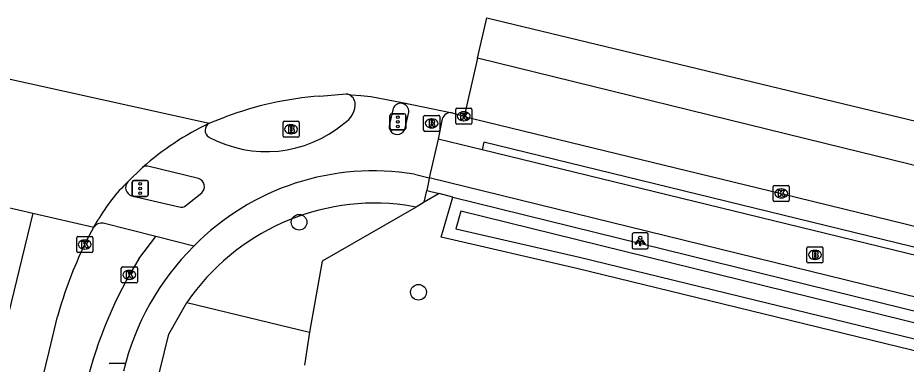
# Model space of a CAD drawing. Extents: x 162812 to 163818, y 381639 to 382470.
# Drawn here: x 163543.8 to 163599.1, y 382320.6 to 382342.2 of the extents above; entities that cross this region are included whole.
import ezdxf

# ---------------------------------------------------------------- set-up
doc = ezdxf.new("R2010")
doc.units = 0
for name, color, linetype in [('IMGEO_Berm_groen', 7, 'Continuous'), ('IMGEO_Boom', 7, 'Continuous'), ('IMGEO_Brandkraan', 7, 'Continuous'), ('IMGEO_Fietspad_gesloten', 7, 'Continuous'), ('IMGEO_Fietspad_open', 7, 'Continuous'), ('IMGEO_Gemengd_bos', 7, 'Continuous'), ('IMGEO_Greppel_droge_sloot', 7, 'Continuous'), ('IMGEO_Groenvoorziening', 7, 'Continuous'), ('IMGEO_Kolk', 7, 'Continuous'), ('IMGEO_Lichtpunt', 7, 'Continuous'), ('IMGEO_Muur', 7, 'Continuous'), ('IMGEO_Rijbaan_lokaal_gesloten', 7, 'Continuous'), ('IMGEO_Rijbaan_regionaal_gesloten', 7, 'Continuous'), ('IMGEO_Rioolput', 7, 'Continuous'), ('IMGEO_Verkeersregelinstallatiepaal', 7, 'Continuous'), ('IMGEO_Voetpad_open', 7, 'Continuous')]:
    doc.layers.add(name, color=color, linetype=linetype)

msp = doc.modelspace()

# ---------------------------------------------------------------- linework, layer by layer
at = {"layer": 'IMGEO_Berm_groen'}
for points in [[(163569.232, 382331.465), (163570.006, 382331.261)], [(163570.848, 382331.04), (163570.006, 382331.261)], [(163570.848, 382331.04), (163628.135, 382316.897), (163790.356, 382277.615), (163795.117, 382276.462), (163814.335, 382271.696)]]:
    msp.add_lwpolyline(points, dxfattribs=at)
at = {"layer": 'IMGEO_Boom'}
for centre in [(163561.282, 382329.478), (163568.711, 382325.118)]:
    msp.add_circle(centre, 0.489, dxfattribs=at)
at = {"layer": 'IMGEO_Brandkraan'}
for p, q in [((163560.283, 382334.845), (163560.283, 382335.697)), ((163560.358, 382335.771), (163561.21, 382335.771)), ((163560.771, 382335.551), (163560.796, 382335.551)), ((163561.284, 382335.697), (163561.284, 382334.845)), ((163560.794, 382334.991), (163560.769, 382334.991)), ((163561.21, 382334.771), (163560.358, 382334.771)), ((163592.872, 382327.021), (163592.872, 382327.873)), ((163592.947, 382327.947), (163593.799, 382327.947)), ((163593.36, 382327.727), (163593.385, 382327.727)), ((163593.873, 382327.873), (163593.873, 382327.021)), ((163593.383, 382327.167), (163593.358, 382327.167)), ((163593.799, 382326.947), (163592.947, 382326.947))]:
    msp.add_line(p, q, dxfattribs=at)
for points in [[(163560.283, 382334.845), (163560.283, 382335.697)], [(163560.358, 382335.771), (163561.21, 382335.771)], [(163560.631, 382335.471), (163560.631, 382335.071), (163560.844, 382335.071)], [(163560.862, 382335.471), (163560.631, 382335.471)], [(163560.81, 382335.39), (163560.756, 382335.39), (163560.756, 382335.314)], [(163561.284, 382335.697), (163561.284, 382334.845)], [(163560.756, 382335.314), (163560.809, 382335.314)], [(163560.818, 382335.238), (163560.756, 382335.238), (163560.756, 382335.157)], [(163560.756, 382335.157), (163560.818, 382335.157)], [(163561.21, 382334.771), (163560.358, 382334.771)], [(163592.872, 382327.021), (163592.872, 382327.873)], [(163592.947, 382327.947), (163593.799, 382327.947)], [(163593.22, 382327.647), (163593.22, 382327.247), (163593.433, 382327.247)], [(163593.451, 382327.647), (163593.22, 382327.647)], [(163593.873, 382327.873), (163593.873, 382327.021)], [(163593.399, 382327.566), (163593.345, 382327.566), (163593.345, 382327.49)], [(163593.345, 382327.49), (163593.398, 382327.49)], [(163593.407, 382327.414), (163593.345, 382327.414), (163593.345, 382327.333)], [(163593.345, 382327.333), (163593.407, 382327.333)], [(163593.799, 382326.947), (163592.947, 382326.947)]]:
    msp.add_lwpolyline(points, dxfattribs=at)
for centre, radius, start, end in [((163560.36, 382335.695), 0.0765, 91.552, 178.448), ((163560.36, 382335.695), 0.0765, 91.552, 178.448), ((163560.811, 382335.352), 0.0379, 267.8285, 90.9355), ((163560.866, 382335.326), 0.145, 59.4692, 91.5367), ((163560.891, 382335.373), 0.0922, 285.5137, 58.1501), ((163561.208, 382335.695), 0.0765, 1.552, 88.448), ((163561.208, 382335.695), 0.0765, 1.552, 88.448), ((163560.36, 382334.847), 0.0765, 181.552, 268.448), ((163560.36, 382334.847), 0.0765, 181.552, 268.448), ((163560.819, 382335.197), 0.0404, 269.8759, 90.5077), ((163560.85, 382335.322), 0.251, 268.6676, 293.5347), ((163560.896, 382335.181), 0.105, 301.3115, 78.989), ((163561.208, 382334.847), 0.0765, 271.552, 358.448), ((163561.208, 382334.847), 0.0765, 271.552, 358.448), ((163592.949, 382327.871), 0.0765, 91.552, 178.448), ((163592.949, 382327.871), 0.0765, 91.552, 178.448), ((163593.455, 382327.502), 0.145, 59.4692, 91.5367), ((163593.48, 382327.549), 0.0922, 285.5137, 58.1501), ((163593.797, 382327.871), 0.0765, 1.552, 88.448), ((163593.797, 382327.871), 0.0765, 1.552, 88.448), ((163593.4, 382327.528), 0.0379, 267.8285, 90.9355), ((163593.408, 382327.373), 0.0404, 269.8759, 90.5077), ((163593.439, 382327.498), 0.251, 268.6676, 293.5347), ((163593.485, 382327.357), 0.105, 301.3115, 78.989), ((163592.949, 382327.023), 0.0765, 181.552, 268.448), ((163592.949, 382327.023), 0.0765, 181.552, 268.448), ((163593.797, 382327.023), 0.0765, 271.552, 358.448), ((163593.797, 382327.023), 0.0765, 271.552, 358.448)]:
    msp.add_arc(centre, radius, start, end, dxfattribs=at)
for centre, major_axis, ratio, start_param, end_param in [((163560.77, 382335.271), (-0.387, 0.002), 0.722429, 4.712389, 7.853982), ((163560.795, 382335.271), (-0.39, 0.002), 0.717154, 1.570796, 4.712389), ((163593.359, 382327.447), (-0.387, 0.002), 0.722429, 4.712389, 7.853982), ((163593.384, 382327.447), (-0.39, 0.002), 0.717154, 1.570796, 4.712389)]:
    msp.add_ellipse(centre, major_axis=major_axis, ratio=ratio, start_param=start_param, end_param=end_param, dxfattribs=at)
at = {"layer": 'IMGEO_Fietspad_gesloten'}
for points in [[(163569.932, 382334.645), (163569.364, 382332.248)], [(163572.662, 382333.997), (163569.932, 382334.645)], [(163720.319, 382295.243), (163651.831, 382311.978), (163569.364, 382332.248)], [(163551.313, 382327.2), (163552.378, 382328.592)], [(163554.732, 382327.986), (163552.378, 382328.592)]]:
    msp.add_lwpolyline(points, dxfattribs=at)
for centre, radius, start, end in [((163566.143, 382316.46), 16.219, 134.7121, 166.6967), ((163574.415, 382312.965), 27.135, 148.3601, 166.235)]:
    msp.add_arc(centre, radius, start, end, dxfattribs=at)
at = {"layer": 'IMGEO_Fietspad_open'}
for points in [[(163567.13, 382336.564), (163566.902, 382335.595)], [(163567.876, 382335.344), (163568.112, 382336.33)], [(163570.189, 382335.917), (163569.932, 382334.645)], [(163555.032, 382332.199), (163551.957, 382332.95)], [(163568.457, 382332.464), (163569.364, 382332.248)], [(163550.863, 382331.126), (163553.817, 382330.428)], [(163554.246, 382330.515), (163555.232, 382331.317)], [(163552.378, 382328.592), (163549.089, 382329.417)]]:
    msp.add_lwpolyline(points, dxfattribs=at)
for centre, radius, start, end in [((163564.071, 382336.773), 0.722, 14.2748, 78.0634), ((163563.367, 382336.854), 1.406, 299.7121, 3.9717), ((163567.605, 382336.374), 0.512, 80.5759, 158.2271), ((163567.588, 382336.364), 0.525, 356.3396, 78.8883), ((163570.71, 382335.762), 0.543, 80.527, 163.45), ((163555.922, 382335.209), 0.491, 117.9273, 240.2074), ((163559.249, 382341.351), 7.476, 241.4671, 310.0947), ((163567.384, 382335.449), 0.503, 163.1816, 347.917), ((163551.799, 382332.574), 0.407, 67.189, 128.5646), ((163565.893, 382317.05), 15.626, 80.5561, 135.5834), ((163554.853, 382331.695), 0.535, 315.0692, 70.4831), ((163551.022, 382331.635), 0.533, 138.387, 252.6955), ((163553.942, 382330.911), 0.499, 255.429, 307.4989), ((163548.98, 382328.891), 0.537, 78.2539, 149.1102)]:
    msp.add_arc(centre, radius, start, end, dxfattribs=at)
at = {"layer": 'IMGEO_Gemengd_bos'}
for points in [[(163570.006, 382331.261), (163569.064, 382330.718)], [(163813.631, 382268.917), (163789.601, 382274.834), (163669.317, 382304.454), (163578.559, 382326.591), (163570.126, 382328.542), (163570.848, 382331.04)], [(163568.558, 382330.427), (163562.716, 382327.06), (163561.925, 382322.622)], [(163561.925, 382322.622), (163561.621, 382320.566)]]:
    msp.add_lwpolyline(points, dxfattribs=at)
at = {"layer": 'IMGEO_Greppel_droge_sloot'}
msp.add_lwpolyline([(163627.963, 382316.193), (163571.351, 382330.17), (163571.034, 382329.075), (163578.726, 382327.296), (163669.489, 382305.158), (163789.774, 382275.537), (163813.809, 382269.619)], dxfattribs=at)
at = {"layer": 'IMGEO_Groenvoorziening'}
msp.add_lwpolyline([(163554.299, 382324.479), (163561.925, 382322.622)], dxfattribs=at)
at = {"layer": 'IMGEO_Kolk'}
for p, q in [((163571.025, 382335.651), (163571.025, 382336.503)), ((163571.1, 382336.577), (163571.952, 382336.577)), ((163572.026, 382336.503), (163572.026, 382335.651)), ((163571.513, 382336.357), (163571.538, 382336.357)), ((163571.952, 382335.577), (163571.1, 382335.577)), ((163571.536, 382335.797), (163571.511, 382335.797)), ((163590.777, 382330.848), (163590.777, 382331.7)), ((163590.852, 382331.774), (163591.704, 382331.774)), ((163591.265, 382331.554), (163591.29, 382331.554)), ((163591.778, 382331.7), (163591.778, 382330.848)), ((163591.288, 382330.994), (163591.263, 382330.994)), ((163591.704, 382330.774), (163590.852, 382330.774)), ((163547.446, 382327.663), (163547.446, 382328.515)), ((163547.521, 382328.589), (163548.373, 382328.589)), ((163547.934, 382328.369), (163547.959, 382328.369)), ((163548.447, 382328.515), (163548.447, 382327.663)), ((163547.957, 382327.809), (163547.932, 382327.809)), ((163548.373, 382327.589), (163547.521, 382327.589)), ((163550.223, 382325.774), (163550.223, 382326.626)), ((163550.298, 382326.7), (163551.15, 382326.7)), ((163551.224, 382326.626), (163551.224, 382325.774)), ((163550.711, 382326.48), (163550.736, 382326.48)), ((163551.15, 382325.7), (163550.298, 382325.7)), ((163550.734, 382325.92), (163550.709, 382325.92))]:
    msp.add_line(p, q, dxfattribs=at)
for points in [[(163571.025, 382335.651), (163571.025, 382336.503)], [(163571.1, 382336.577), (163571.952, 382336.577)], [(163572.026, 382336.503), (163572.026, 382335.651)], [(163571.346, 382336.277), (163571.469, 382336.277), (163571.469, 382336.126), (163571.599, 382336.277), (163571.763, 382336.277), (163571.617, 382336.126), (163571.77, 382335.877), (163571.618, 382335.877), (163571.533, 382336.041), (163571.469, 382335.974), (163571.469, 382335.877), (163571.346, 382335.877), (163571.346, 382336.277)], [(163571.952, 382335.577), (163571.1, 382335.577)], [(163590.777, 382330.848), (163590.777, 382331.7)], [(163590.852, 382331.774), (163591.704, 382331.774)], [(163591.098, 382331.474), (163591.221, 382331.474), (163591.221, 382331.323), (163591.351, 382331.474), (163591.515, 382331.474), (163591.369, 382331.323), (163591.522, 382331.074), (163591.37, 382331.074), (163591.285, 382331.238), (163591.221, 382331.171), (163591.221, 382331.074), (163591.098, 382331.074), (163591.098, 382331.474)], [(163591.778, 382331.7), (163591.778, 382330.848)], [(163591.704, 382330.774), (163590.852, 382330.774)], [(163547.446, 382327.663), (163547.446, 382328.515)], [(163547.521, 382328.589), (163548.373, 382328.589)], [(163547.767, 382328.289), (163547.89, 382328.289), (163547.89, 382328.138), (163548.02, 382328.289), (163548.184, 382328.289), (163548.038, 382328.138), (163548.191, 382327.889), (163548.039, 382327.889), (163547.954, 382328.053), (163547.89, 382327.986), (163547.89, 382327.889), (163547.767, 382327.889), (163547.767, 382328.289)], [(163548.447, 382328.515), (163548.447, 382327.663)], [(163548.373, 382327.589), (163547.521, 382327.589)], [(163550.223, 382325.774), (163550.223, 382326.626)], [(163550.298, 382326.7), (163551.15, 382326.7)], [(163551.224, 382326.626), (163551.224, 382325.774)], [(163550.544, 382326.4), (163550.667, 382326.4), (163550.667, 382326.249), (163550.797, 382326.4), (163550.961, 382326.4), (163550.815, 382326.249), (163550.968, 382326), (163550.816, 382326), (163550.731, 382326.164), (163550.667, 382326.097), (163550.667, 382326), (163550.544, 382326), (163550.544, 382326.4)], [(163551.15, 382325.7), (163550.298, 382325.7)]]:
    msp.add_lwpolyline(points, dxfattribs=at)
for centre, start, end in [((163571.102, 382336.501), 91.552, 178.448), ((163571.102, 382336.501), 91.552, 178.448), ((163571.95, 382336.501), 1.552, 88.448), ((163571.95, 382336.501), 1.552, 88.448), ((163571.102, 382335.653), 181.552, 268.448), ((163571.102, 382335.653), 181.552, 268.448), ((163571.95, 382335.653), 271.552, 358.448), ((163571.95, 382335.653), 271.552, 358.448), ((163590.854, 382331.698), 91.552, 178.448), ((163590.854, 382331.698), 91.552, 178.448), ((163591.702, 382331.698), 1.552, 88.448), ((163591.702, 382331.698), 1.552, 88.448), ((163590.854, 382330.85), 181.552, 268.448), ((163590.854, 382330.85), 181.552, 268.448), ((163591.702, 382330.85), 271.552, 358.448), ((163591.702, 382330.85), 271.552, 358.448), ((163547.523, 382328.513), 91.552, 178.448), ((163547.523, 382328.513), 91.552, 178.448), ((163548.371, 382328.513), 1.552, 88.448), ((163548.371, 382328.513), 1.552, 88.448), ((163547.523, 382327.665), 181.552, 268.448), ((163547.523, 382327.665), 181.552, 268.448), ((163548.371, 382327.665), 271.552, 358.448), ((163548.371, 382327.665), 271.552, 358.448), ((163550.3, 382326.624), 91.552, 178.448), ((163550.3, 382326.624), 91.552, 178.448), ((163551.148, 382326.624), 1.552, 88.448), ((163551.148, 382326.624), 1.552, 88.448), ((163550.3, 382325.776), 181.552, 268.448), ((163550.3, 382325.776), 181.552, 268.448), ((163551.148, 382325.776), 271.552, 358.448), ((163551.148, 382325.776), 271.552, 358.448)]:
    msp.add_arc(centre, 0.0765, start, end, dxfattribs=at)
for centre, major_axis, ratio, start_param, end_param in [((163571.512, 382336.077), (-0.387, 0.002), 0.722429, 4.712389, 7.853982), ((163571.537, 382336.077), (-0.39, 0.002), 0.717154, 1.570796, 4.712389), ((163591.264, 382331.274), (-0.387, 0.002), 0.722429, 4.712389, 7.853982), ((163591.289, 382331.274), (-0.39, 0.002), 0.717154, 1.570796, 4.712389), ((163547.933, 382328.089), (-0.387, 0.002), 0.722429, 4.712389, 7.853982), ((163547.958, 382328.089), (-0.39, 0.002), 0.717154, 1.570796, 4.712389), ((163550.71, 382326.2), (-0.387, 0.002), 0.722429, 4.712389, 7.853982), ((163550.735, 382326.2), (-0.39, 0.002), 0.717154, 1.570796, 4.712389)]:
    msp.add_ellipse(centre, major_axis=major_axis, ratio=ratio, start_param=start_param, end_param=end_param, dxfattribs=at)
at = {"layer": 'IMGEO_Lichtpunt'}
for p, q in [((163582.004, 382328.714), (163582.004, 382327.907)), ((163582.004, 382328.714), (163582.004, 382327.907)), ((163582.906, 382328.809), (163582.098, 382328.809)), ((163582.906, 382328.809), (163582.098, 382328.809)), ((163583, 382327.907), (163583, 382328.714)), ((163583, 382327.907), (163583, 382328.714)), ((163582.098, 382327.813), (163582.906, 382327.813)), ((163582.098, 382327.813), (163582.906, 382327.813))]:
    msp.add_line(p, q, dxfattribs=at)
for points in [[(163582.378, 382328.378), (163582.417, 382328.35), (163582.229, 382328.088), (163582.191, 382328.115), (163582.378, 382328.378)], [(163582.48, 382328.33), (163582.527, 382328.33), (163582.527, 382328.008), (163582.48, 382328.008), (163582.48, 382328.33)], [(163582.59, 382328.35), (163582.628, 382328.377), (163582.815, 382328.115), (163582.776, 382328.087), (163582.59, 382328.35)]]:
    msp.add_lwpolyline(points, dxfattribs=at)
msp.add_circle((163582.503, 382328.512), 0.0994, dxfattribs=at)
for centre, start, end in [((163582.098, 382328.714), 90, 180), ((163582.098, 382328.714), 90, 180), ((163582.906, 382328.714), 0, 90), ((163582.906, 382328.714), 0, 90), ((163582.098, 382327.907), 180, 270), ((163582.098, 382327.907), 180, 270), ((163582.906, 382327.907), 270, 0), ((163582.906, 382327.907), 270, 360)]:
    msp.add_arc(centre, 0.0946, start, end, dxfattribs=at)
at = {"layer": 'IMGEO_Muur'}
for points in [[(163701.144, 382302.641), (163701.266, 382303.053), (163572.775, 382334.457), (163572.662, 382333.997)], [(163701.144, 382302.641), (163572.662, 382333.997)]]:
    msp.add_lwpolyline(points, dxfattribs=at)
at = {"layer": 'IMGEO_Rijbaan_lokaal_gesloten'}
for points in [[(163550.623, 382331.989), (163551.545, 382332.893)], [(163542.029, 382330.672), (163544.709, 382330.049)], [(163544.709, 382330.049), (163540.144, 382311.205), (163535.939, 382293.844), (163535.349, 382291.408), (163535.556, 382286.935)], [(163544.709, 382330.049), (163548.519, 382329.167)], [(163548.519, 382329.167), (163548.774, 382329.619)], [(163547.942, 382328.089), (163548.519, 382329.167)], [(163544.926, 382318.101), (163545.741, 382321.42), (163546.253, 382323.604)]]:
    msp.add_lwpolyline(points, dxfattribs=at)
for centre, radius, start, end in [((163563.55, 382319.291), 18.143, 115.6675, 131.4316), ((163557.901, 382324.405), 10.511, 133.8189, 150.2606), ((163572.316, 382316.35), 27.053, 154.2826, 164.4458)]:
    msp.add_arc(centre, radius, start, end, dxfattribs=at)
at = {"layer": 'IMGEO_Rijbaan_regionaal_gesloten'}
for points in [[(163572.385, 382339.692), (163572.965, 382342.214), (163608.256, 382333.699), (163645.84, 382324.725), (163687.395, 382314.608), (163728.307, 382305.043), (163733.768, 382304.052), (163740.549, 382302.77), (163756.998, 382299.238), (163760.946, 382298.39), (163764.458, 382297.538), (163788.565, 382291.687), (163808.174, 382287.028)], [(163533.357, 382340.594), (163555.692, 382335.643)], [(163572.385, 382339.692), (163571.553, 382336.07)], [(163808.174, 382287.028), (163793.753, 382290.116), (163775.93, 382293.454), (163768.529, 382294.559), (163763.61, 382295.294), (163752.21, 382296.949), (163745.591, 382298.053), (163733.639, 382300.076), (163724.813, 382302.1), (163690.872, 382310.708), (163685.648, 382312.033), (163669.284, 382315.712), (163635.313, 382324.449), (163621.339, 382327.668), (163595.173, 382334.095), (163572.385, 382339.692)], [(163562.578, 382337.336), (163564.22, 382337.479)], [(163564.22, 382337.479), (163564.524, 382337.419), (163565.124, 382337.367), (163565.75, 382337.302), (163567.697, 382336.938), (163570.799, 382336.298)], [(163555.692, 382335.643), (163556.695, 382336.033)], [(163570.799, 382336.298), (163571.522, 382336.078), (163571.553, 382336.07)], [(163571.553, 382336.07), (163591.274, 382331.275), (163631.026, 382321.522), (163652.847, 382316.197), (163671.747, 382311.602), (163691.627, 382306.764), (163713.458, 382301.433), (163721.438, 382299.467), (163728.246, 382297.87), (163735.287, 382296.295)]]:
    msp.add_lwpolyline(points, dxfattribs=at)
msp.add_arc((163564.187, 382316.141), 21.256, 94.3401, 110.6371, dxfattribs=at)
at = {"layer": 'IMGEO_Rioolput'}
for p, q in [((163569.031, 382335.21), (163569.031, 382336.062)), ((163569.106, 382336.136), (163569.958, 382336.136)), ((163569.519, 382335.916), (163569.544, 382335.916)), ((163570.032, 382336.062), (163570.032, 382335.21)), ((163569.542, 382335.356), (163569.517, 382335.356)), ((163569.958, 382335.136), (163569.106, 382335.136)), ((163549.534, 382320.707), (163550.386, 382320.707))]:
    msp.add_line(p, q, dxfattribs=at)
for points in [[(163569.031, 382335.21), (163569.031, 382336.062)], [(163569.106, 382336.136), (163569.958, 382336.136)], [(163570.032, 382336.062), (163570.032, 382335.21)], [(163569.62, 382335.834), (163569.368, 382335.836), (163569.368, 382335.436)], [(163569.368, 382335.436), (163569.492, 382335.436), (163569.492, 382335.598), (163569.503, 382335.598)], [(163569.546, 382335.755), (163569.492, 382335.755), (163569.492, 382335.674)], [(163569.492, 382335.674), (163569.544, 382335.674)], [(163569.55, 382335.569), (163569.621, 382335.436), (163569.761, 382335.436), (163569.696, 382335.562)], [(163569.958, 382335.136), (163569.106, 382335.136)], [(163549.534, 382320.707), (163550.386, 382320.707)]]:
    msp.add_lwpolyline(points, dxfattribs=at)
for centre, radius, start, end in [((163569.108, 382336.06), 0.0765, 91.552, 178.448), ((163569.108, 382336.06), 0.0765, 91.552, 178.448), ((163569.956, 382336.06), 0.0765, 1.552, 88.448), ((163569.956, 382336.06), 0.0765, 1.552, 88.448), ((163569.502, 382335.545), 0.0533, 26.0293, 88.6989), ((163569.528, 382335.863), 0.19, 274.7715, 282.9687), ((163569.552, 382335.659), 0.0964, 77.0061, 93.1865), ((163569.566, 382335.716), 0.0378, 276.6634, 79.6772), ((163569.619, 382335.724), 0.109, 350.3612, 89.416), ((163569.617, 382335.724), 0.112, 277.5842, 350.9817), ((163569.601, 382335.509), 0.108, 29.5134, 73.7905), ((163569.108, 382335.212), 0.0765, 181.552, 268.448), ((163569.108, 382335.212), 0.0765, 181.552, 268.448), ((163569.956, 382335.212), 0.0765, 271.552, 358.448), ((163569.956, 382335.212), 0.0765, 271.552, 358.448), ((163549.536, 382320.631), 0.0765, 91.552, 178.448), ((163549.536, 382320.631), 0.0765, 91.552, 178.448), ((163550.384, 382320.631), 0.0765, 1.552, 88.448), ((163550.384, 382320.631), 0.0765, 1.552, 88.448)]:
    msp.add_arc(centre, radius, start, end, dxfattribs=at)
for centre, major_axis, ratio, start_param, end_param in [((163569.518, 382335.636), (-0.387, 0.002), 0.722429, 4.712389, 7.853982), ((163569.543, 382335.636), (-0.39, 0.002), 0.717154, 1.570796, 4.712389)]:
    msp.add_ellipse(centre, major_axis=major_axis, ratio=ratio, start_param=start_param, end_param=end_param, dxfattribs=at)
at = {"layer": 'IMGEO_Verkeersregelinstallatiepaal'}
for p, q in [((163566.932, 382335.336), (163566.932, 382336.136)), ((163566.932, 382336.136), (163566.932, 382335.336)), ((163567.032, 382336.236), (163567.822, 382336.236)), ((163567.822, 382336.236), (163567.032, 382336.236)), ((163567.922, 382336.136), (163567.922, 382335.336)), ((163567.922, 382335.336), (163567.922, 382336.136)), ((163567.822, 382335.236), (163567.032, 382335.236)), ((163567.032, 382335.236), (163567.822, 382335.236)), ((163551.005, 382332.085), (163551.795, 382332.085)), ((163551.795, 382332.085), (163551.005, 382332.085)), ((163550.905, 382331.185), (163550.905, 382331.985)), ((163550.905, 382331.985), (163550.905, 382331.185)), ((163551.895, 382331.985), (163551.895, 382331.185)), ((163551.895, 382331.185), (163551.895, 382331.985)), ((163551.795, 382331.085), (163551.005, 382331.085)), ((163551.005, 382331.085), (163551.795, 382331.085))]:
    msp.add_line(p, q, dxfattribs=at)
for centre in [(163567.427, 382336.026), (163567.427, 382335.736), (163567.427, 382335.446), (163551.4, 382331.875), (163551.4, 382331.585), (163551.4, 382331.295)]:
    msp.add_circle(centre, 0.085, dxfattribs=at)
for centre, start, end in [((163567.032, 382336.136), 90, 180), ((163567.032, 382336.136), 90, 180), ((163567.822, 382336.136), 0, 90), ((163567.822, 382336.136), 360, 90), ((163567.032, 382335.336), 180, 270), ((163567.032, 382335.336), 180, 270), ((163567.822, 382335.336), 270, 0), ((163567.822, 382335.336), 270, 0), ((163551.005, 382331.985), 90, 180), ((163551.005, 382331.985), 90, 180), ((163551.795, 382331.985), 0, 90), ((163551.795, 382331.985), 360, 90), ((163551.005, 382331.185), 180, 270), ((163551.005, 382331.185), 180, 270), ((163551.795, 382331.185), 270, 0), ((163551.795, 382331.185), 270, 0)]:
    msp.add_arc(centre, 0.1, start, end, dxfattribs=at)
at = {"layer": 'IMGEO_Voetpad_open'}
for points in [[(163569.364, 382332.248), (163569.326, 382331.973), (163569.232, 382331.465)], [(163569.064, 382330.718), (163569.232, 382331.465)], [(163568.558, 382330.427), (163567.883, 382330.543)], [(163569.064, 382330.718), (163568.558, 382330.427)], [(163551.61, 382316.097), (163552.361, 382319.208), (163553.17, 382322.498), (163554.299, 382324.479)]]:
    msp.add_lwpolyline(points, dxfattribs=at)
msp.add_arc((163566.007, 382316.499), 14.169, 82.3917, 145.721, dxfattribs=at)

doc.saveas('drawing.dxf')
